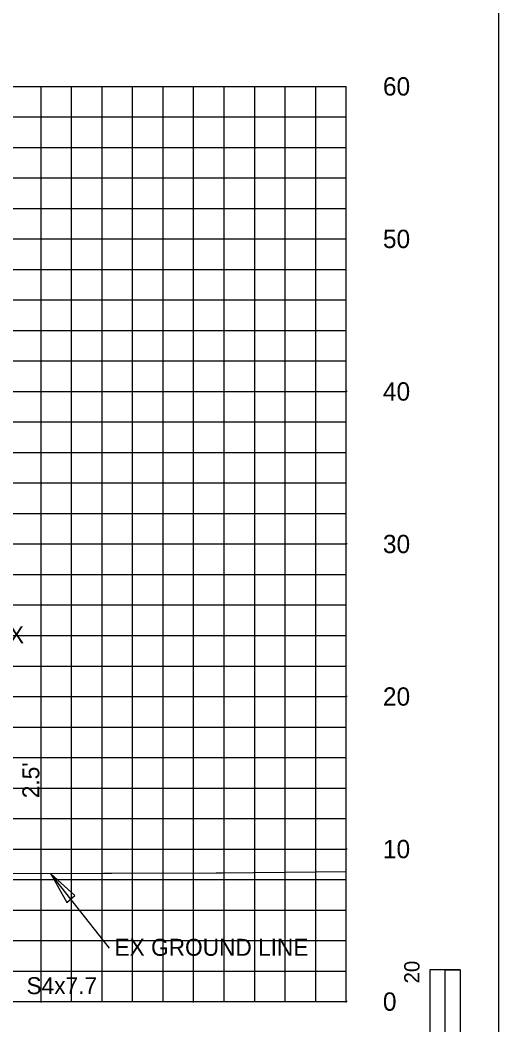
# Model space of a CAD drawing. Extents: x 2193008 to 2198143, y 1236112 to 1237864.
# Drawn here: x 2197393.3 to 2197424.7, y 1237161.6 to 1237227.5 of the extents above; entities that cross this region are included whole.
import ezdxf

# ---------------------------------------------------------------- set-up
doc = ezdxf.new("R2010")
doc.units = 0
for name, color, linetype in [('3', 7, 'Continuous'), ('31', 7, 'Continuous'), ('60', 7, 'Continuous'), ('GSDIMS', 7, 'Continuous'), ('Level 1', 7, 'Continuous'), ('Level 55', 7, 'Continuous'), ('M-ROADS', 7, 'Continuous')]:
    doc.layers.add(name, color=color, linetype=linetype)

msp = doc.modelspace()

# ---------------------------------------------------------------- linework, layer by layer
at = {"layer": '3'}
for p, q in [((2197424.707, 1237133.046), (2197424.707, 1237228.046)), ((2197399.194, 1237166.606), (2197395.357, 1237171.487))]:
    msp.add_line(p, q, dxfattribs=at)
at = {"layer": '60'}
for p, q in [((2197414.707, 1237163.106), (2197414.707, 1237223.106)), ((2197414.767, 1237203.106), (2197414.707, 1237203.106)), ((2197414.767, 1237193.106), (2197414.707, 1237193.106)), ((2197414.767, 1237183.106), (2197414.707, 1237183.106)), ((2197414.767, 1237173.106), (2197414.707, 1237173.106)), ((2197284.707, 1237163.106), (2197414.707, 1237163.106)), ((2197394.707, 1237163.046), (2197394.707, 1237163.106)), ((2197404.707, 1237163.046), (2197404.707, 1237163.106)), ((2197414.707, 1237163.046), (2197414.707, 1237163.106)), ((2197414.767, 1237163.106), (2197414.707, 1237163.106))]:
    msp.add_line(p, q, dxfattribs=at)
at = {"layer": 'GSDIMS'}
msp.add_lwpolyline([(2197395.357, 1237171.487), (2197396.386, 1237169.609), (2197396.929, 1237170.055)], close=True, dxfattribs=at)
at = {"layer": 'Level 1'}
for p, q in [((2197420.178, 1237165.195), (2197420.178, 1237135.195)), ((2197422.178, 1237165.195), (2197420.178, 1237165.195)), ((2197422.178, 1237165.195), (2197422.178, 1237155.195)), ((2197422.179, 1237165.195), (2197422.179, 1237135.195))]:
    msp.add_line(p, q, dxfattribs=at)
msp.add_lwpolyline([(2197421.179, 1237155.195), (2197421.178, 1237165.195), (2197422.178, 1237165.195), (2197422.178, 1237155.195)], close=True, dxfattribs=at)
at = {"layer": 'M-ROADS'}
for p, q in [((2197284.707, 1237223.106), (2197414.707, 1237223.106)), ((2197394.707, 1237163.106), (2197394.707, 1237223.106)), ((2197396.707, 1237163.106), (2197396.707, 1237223.106)), ((2197398.707, 1237163.106), (2197398.707, 1237223.106)), ((2197400.707, 1237163.106), (2197400.707, 1237223.106)), ((2197402.707, 1237163.106), (2197402.707, 1237223.106)), ((2197404.707, 1237163.106), (2197404.707, 1237223.106)), ((2197406.707, 1237163.106), (2197406.707, 1237223.106)), ((2197408.707, 1237163.106), (2197408.707, 1237223.106)), ((2197410.707, 1237163.106), (2197410.707, 1237223.106)), ((2197412.707, 1237163.106), (2197412.707, 1237223.106)), ((2197414.707, 1237163.106), (2197414.707, 1237223.106)), ((2197284.707, 1237221.106), (2197414.707, 1237221.106)), ((2197284.707, 1237219.106), (2197414.707, 1237219.106)), ((2197284.707, 1237217.106), (2197414.707, 1237217.106)), ((2197284.707, 1237215.106), (2197414.707, 1237215.106)), ((2197284.707, 1237213.106), (2197414.707, 1237213.106)), ((2197284.707, 1237211.106), (2197414.707, 1237211.106)), ((2197284.707, 1237209.106), (2197414.707, 1237209.106)), ((2197284.707, 1237207.106), (2197414.707, 1237207.106)), ((2197284.707, 1237205.106), (2197414.707, 1237205.106)), ((2197284.707, 1237203.106), (2197414.707, 1237203.106)), ((2197284.707, 1237201.106), (2197414.707, 1237201.106)), ((2197284.707, 1237199.106), (2197414.707, 1237199.106)), ((2197284.707, 1237197.106), (2197414.707, 1237197.106)), ((2197284.707, 1237195.106), (2197414.707, 1237195.106)), ((2197284.707, 1237193.106), (2197414.707, 1237193.106)), ((2197284.707, 1237191.106), (2197414.707, 1237191.106)), ((2197284.707, 1237189.106), (2197414.707, 1237189.106)), ((2197284.707, 1237187.106), (2197414.707, 1237187.106)), ((2197284.707, 1237185.106), (2197414.707, 1237185.106)), ((2197284.707, 1237183.106), (2197414.707, 1237183.106)), ((2197284.707, 1237181.106), (2197414.707, 1237181.106)), ((2197284.707, 1237179.106), (2197414.707, 1237179.106)), ((2197284.707, 1237177.106), (2197414.707, 1237177.106)), ((2197284.707, 1237175.106), (2197414.707, 1237175.106)), ((2197284.707, 1237173.106), (2197414.707, 1237173.106)), ((2197284.707, 1237171.106), (2197414.707, 1237171.106)), ((2197284.707, 1237169.106), (2197414.707, 1237169.106)), ((2197284.707, 1237167.106), (2197414.707, 1237167.106)), ((2197284.707, 1237165.106), (2197414.707, 1237165.106)), ((2197284.707, 1237163.106), (2197414.707, 1237163.106))]:
    msp.add_line(p, q, dxfattribs=at)
msp.add_lwpolyline([(2197414.707, 1237171.608), (2197406.587, 1237171.527), (2197406.4, 1237171.527), (2197406.181, 1237171.526), (2197399.324, 1237171.502), (2197399.137, 1237171.502), (2197398.789, 1237171.503), (2197386.842, 1237171.448)], dxfattribs=at)

# ---------------------------------------------------------------- texts
at = {"layer": '31'}
for s, p in [('60', (2197417.107, 1237222.506)), ('50', (2197417.107, 1237212.506)), ('40', (2197417.107, 1237202.506)), ('30', (2197417.107, 1237192.506)), ('20', (2197417.107, 1237182.506)), ('10', (2197417.107, 1237172.506)), ('0', (2197417.107, 1237162.506))]:
    msp.add_text(s, height=1.2, dxfattribs=at).set_placement(p)
at = {"layer": 'Level 1'}
msp.add_text('20', height=0.9991, rotation=90.0572, dxfattribs=at).set_placement((2197419.504, 1237164.295))
at = {"layer": 'Level 55'}
for s, height, p in [('SIGN NO.XX', 1.1105, (2197384.926, 1237186.6)), ('EX GROUND LINE', 1.11046, (2197399.521, 1237166.109)), ('S4x7.7', 1.1105, (2197393.754, 1237163.595))]:
    msp.add_text(s, height=height, dxfattribs=at).set_placement(p)
msp.add_text("2.5'", height=1.1105, rotation=90, dxfattribs=at).set_placement((2197394.595, 1237176.438))

doc.saveas('drawing.dxf')
